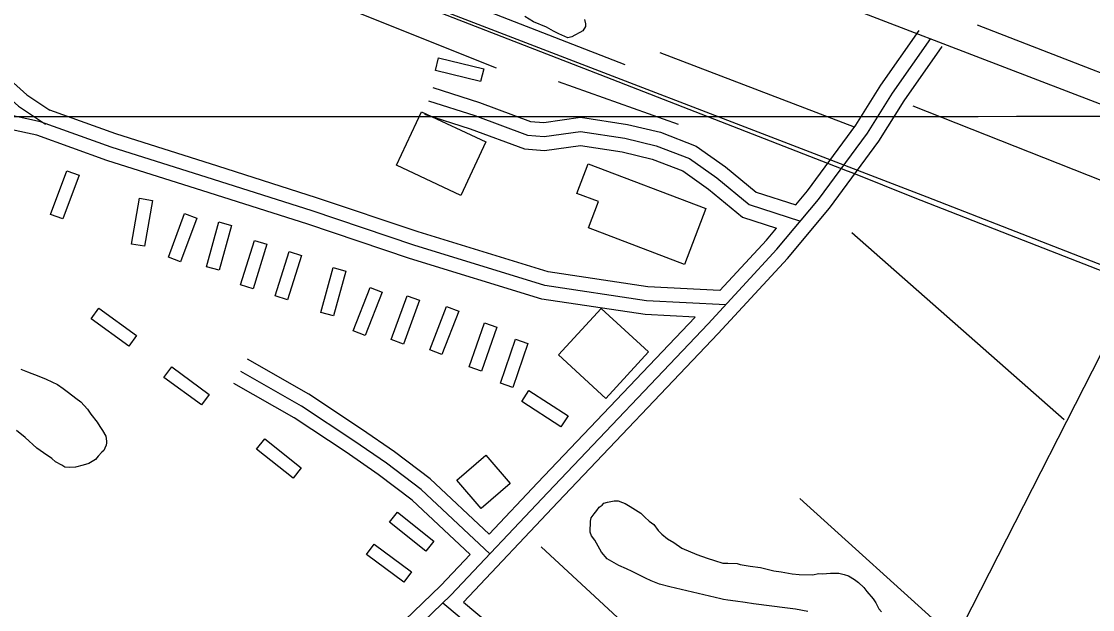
# Model space of a CAD drawing. Extents: x 3281947 to 3319794, y 715894 to 741249.
# Drawn here: x 3287188 to 3288338, y 726804 to 727435 of the extents above; entities that cross this region are included whole.
import ezdxf

# ---------------------------------------------------------------- set-up
doc = ezdxf.new("R2010")
doc.units = 0
for name, color, linetype in [('V-BLDG-OTLN', 7, 'Continuous'), ('V-GRID-MAJR', 7, 'Continuous'), ('V-RAIL-TRAK', 7, 'Continuous'), ('V-ROAD-CNTR', 7, 'Continuous'), ('V-SITE-VEGE', 7, 'Continuous'), ('V-TOPO-SHOR', 7, 'Continuous')]:
    doc.layers.add(name, color=color, linetype=linetype)

msp = doc.modelspace()

# ---------------------------------------------------------------- linework, layer by layer
at = {"layer": 'V-BLDG-OTLN'}
for points in [[(3287635.354692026, 727396.0381808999), (3287683.9245948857, 727384.166204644), (3287680.600601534, 727370.5672318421), (3287632.0306986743, 727382.4382080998)], [(3287617.1087285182, 727338.1012967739), (3287686.268590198, 727305.8293613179), (3287659.386643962, 727248.2204765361), (3287590.226782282, 727280.4924119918)], [(3287899.665, 727174.061), (3287796.407, 727213.317), (3287807.159, 727241.59), (3287784.046, 727250.378), (3287796.168, 727282.261), (3287922.535, 727234.219)], [(3287249.62346349, 727269.76343345), (3287232.1134985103, 727222.929527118), (3287219.0005247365, 727227.831517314), (3287236.509489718, 727274.665423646)], [(3287328.3133061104, 727242.7904873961), (3287319.7063233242, 727193.5365859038), (3287305.9153509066, 727195.946581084), (3287314.521333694, 727245.2004825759)], [(3287375.93321087, 727223.8545252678), (3287358.5722455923, 727176.965619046), (3287345.4432718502, 727181.8276093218), (3287362.8052371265, 727228.716515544)], [(3287413.2361362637, 727216.0665408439), (3287400.0031627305, 727167.8496372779), (3287386.502189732, 727171.5556298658), (3287399.736163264, 727219.772533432)], [(3287451.301060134, 727195.7615814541), (3287436.284090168, 727148.0696768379), (3287422.931116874, 727152.274668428), (3287437.9470868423, 727199.965573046)], [(3287488.2889861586, 727183.830605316), (3287473.279016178, 727136.1367007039), (3287459.925042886, 727140.339692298), (3287474.9350128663, 727188.0325969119)], [(3287535.9448908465, 727167.027638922), (3287522.5599176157, 727118.8527352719), (3287509.070944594, 727122.6007277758), (3287522.454917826, 727170.7756314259)], [(3287574.945812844, 727144.2496844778), (3287556.6668494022, 727097.7107775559), (3287543.635875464, 727102.8287673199), (3287561.9158389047, 727149.367674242)], [(3287615.0077327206, 727135.545701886), (3287597.838767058, 727088.5857958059), (3287584.690793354, 727093.3937861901), (3287601.859759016, 727140.35369227)], [(3287270.625421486, 727127.0267189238), (3287311.2163403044, 727097.831777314), (3287303.042356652, 727086.465800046), (3287262.4514378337, 727115.6607416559)], [(3287657.2176483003, 727123.9777250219), (3287639.109684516, 727077.371818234), (3287626.0597106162, 727082.441808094), (3287644.1676744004, 727129.047714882)], [(3287810.145342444, 727126.9067191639), (3287860.87724098, 727080.0948127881), (3287814.90733292, 727030.2759124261), (3287764.1754343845, 727077.0888187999)], [(3287698.1175665, 727106.740759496), (3287681.5455996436, 727059.566853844), (3287668.33762606, 727064.206844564), (3287684.9095929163, 727111.3807502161)], [(3287731.3724999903, 727089.3487942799), (3287715.1285324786, 727042.060888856), (3287701.888558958, 727046.60887976), (3287718.1325264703, 727093.8967851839)], [(3287348.985264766, 727064.067844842), (3287389.280184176, 727034.464904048), (3287380.9912007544, 727023.1829266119), (3287340.697281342, 727052.7858674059)], [(3287732.530497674, 727038.6418956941), (3287774.459413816, 727011.402950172), (3287766.83242907, 726999.6629736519), (3287724.904512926, 727026.901919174)], [(3287448.8070651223, 726986.7799994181), (3287487.986986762, 726955.717061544), (3287479.289004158, 726944.747083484), (3287440.109082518, 726975.8100213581)], [(3287655.0046527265, 726942.355088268), (3287686.066590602, 726969.202034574), (3287712.330538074, 726938.8140953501), (3287681.268600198, 726911.967149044)], [(3287591.406779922, 726908.2441564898), (3287630.443701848, 726877.001218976), (3287621.695719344, 726866.0712408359), (3287582.6587974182, 726897.31417835)], [(3287566.295830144, 726873.8522252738), (3287606.5027497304, 726844.130284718), (3287598.1807663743, 726832.8723072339), (3287557.9738467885, 726862.5942477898)]]:
    msp.add_lwpolyline(points, close=True, dxfattribs=at)
at = {"layer": 'V-GRID-MAJR'}
msp.add_spline([(3286082.416, 727332.685), (3291331.5, 727333.83), (3296580.583, 727335.738), (3301829.665, 727338.411), (3307078.748, 727341.846), (3312327.829, 727346.045), (3317576.91, 727351.008), (3317576.911, 727351.008)], degree=3, dxfattribs=at)
at = {"layer": 'V-RAIL-TRAK'}
for points in [[(3287404.1720000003, 727535.9940000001), (3287598.2290000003, 727460.071), (3287814.934, 727375.564), (3288074.1040000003, 727274.696)], [(3288074.1040000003, 727274.696), (3288079.187, 727272.756), (3288144.9790000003, 727246.431), (3288248.473, 727206.022)], [(3288248.473, 727206.022), (3288487.935, 727112.441), (3288796.575, 726991.9), (3288876, 726961.376)]]:
    msp.add_lwpolyline(points, dxfattribs=at)
at = {"layer": 'V-ROAD-CNTR'}
for points in [[(3287937.280088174, 727504.7379635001), (3287942.880076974, 727501.6509696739), (3288375.3372120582, 727335.1703026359), (3289142.8536770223, 727037.7008975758), (3290162.694637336, 726638.025696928), (3290851.423259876, 726367.959237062), (3291373.20521631, 726163.11564675), (3292433.980094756, 725750.127472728), (3293604.799753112, 725293.276386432), (3294762.0784385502, 724839.947293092)], [(3287528.848905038, 727489.441994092), (3288159.679643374, 727246.6694796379), (3289159.5746435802, 726857.572257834), (3289743.675475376, 726626.6967195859), (3290210.074542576, 726446.3600802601), (3290854.7472532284, 726194.342584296), (3291198.342566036, 726062.1018487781), (3292329.895302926, 725616.5437398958), (3292874.08721454, 725407.39715819), (3293983.9219948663, 724974.0890248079), (3294772.112418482, 724664.68364362), (3295711.628539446, 724297.9973769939), (3296794.928372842, 723876.6872196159), (3297613.478735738, 723554.1278647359), (3297991.758979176, 723406.099160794), (3298815.3933319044, 723086.55679988), (3299719.312524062, 722731.3825102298), (3300678.0866065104, 722358.1202567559)], [(3287112.2687382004, 727425.984121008), (3287123.576715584, 727429.155114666), (3287138.052686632, 727414.235144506), (3287164.0136347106, 727382.432208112), (3287193.580575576, 727356.084260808), (3287218.10852652, 727339.705293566)], [(3288018.9409248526, 727237.991496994), (3288031.4668998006, 727252.9794670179), (3288083.5237956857, 727323.5103259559), (3288110.462741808, 727366.3962401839), (3288151.585659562, 727425.1741226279)], [(3287911.036140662, 727117.471738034), (3287857.23224827, 727120.2387324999), (3287746.371469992, 727136.9466990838), (3287604.298754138, 727180.4356121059), (3287495.054972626, 727217.2305385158), (3287389.334184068, 727251.0594708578), (3287279.2964041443, 727285.8194013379), (3287204.15355443, 727312.842347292), (3287142.1566784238, 727326.285320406), (3287102.445757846, 727338.6942955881), (3287066.4328298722, 727367.3482382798), (3287060.3318420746, 727389.8031933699), (3287080.8138011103, 727413.0481468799)], [(3287943.7460752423, 727130.8097113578), (3287858.7382452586, 727135.180702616), (3287749.7024633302, 727151.61366975), (3287608.888744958, 727194.7175835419), (3287499.7349632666, 727231.4825100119), (3287393.8791749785, 727265.3544422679), (3287284.095394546, 727300.034372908), (3287208.2985461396, 727327.2923183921), (3287145.9906707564, 727340.8022913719), (3287109.5927435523, 727352.1762686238), (3287079.6188035, 727376.0252209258), (3287076.9238088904, 727385.9442010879), (3287093.952774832, 727405.2701624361), (3287119.02872468, 727412.3011483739), (3287126.839709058, 727404.2511644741), (3287153.145656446, 727372.025228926), (3287184.3815939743, 727344.1902845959), (3287213.425535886, 727324.795323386)], [(3287136.946688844, 726446.9170791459), (3287192.04357865, 726475.97002104), (3287316.100330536, 726557.617857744), (3287422.7321172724, 726621.7677294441), (3287472.9110169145, 726659.1526546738), (3287509.3799439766, 726685.6946015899), (3287561.075840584, 726734.381504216), (3287648.631665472, 726818.8993351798), (3287752.689457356, 726929.161114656), (3287924.8161131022, 727110.2887524), (3287998.7119653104, 727190.3965921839), (3288043.2668761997, 727243.7074855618), (3288095.92677088, 727315.055342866), (3288122.9667168, 727358.1022567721), (3288163.87663498, 727416.5751398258)], [(3287662.3176381, 726811.5473498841), (3287763.580435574, 726918.847135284), (3287935.766091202, 727100.036772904), (3288009.9859427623, 727180.4956119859), (3288055.0668526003, 727234.4355041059), (3288108.3297460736, 727306.600359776), (3288135.470691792, 727349.80827336), (3288176.1676103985, 727407.9761570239)], [(3287629.4047039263, 727364.091244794), (3287679.3576040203, 727348.047276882), (3287734.15749442, 727327.626317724), (3287748.39246595, 727326.4823200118), (3287787.935386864, 727332.0303089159), (3287838.270286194, 727324.45832406), (3287873.618215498, 727315.964341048), (3287912.2211382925, 727301.244370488), (3287943.546075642, 727278.811415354), (3287976.313010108, 727251.6634696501), (3288018.9409248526, 727237.991496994)], [(3287624.8177131, 727349.8092733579), (3287674.4426138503, 727333.8713052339), (3287730.8755009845, 727312.8413472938), (3287748.839465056, 727311.3983501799), (3287787.860387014, 727316.8733392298), (3287835.3972919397, 727309.721353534), (3287869.1752243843, 727301.605369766), (3287905.0641526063, 727287.919397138), (3287934.3830939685, 727266.9234391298), (3287968.974024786, 727238.2644964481), (3288023.974914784, 727220.6245317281)], [(3287937.4910877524, 727146.150680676), (3287860.2442422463, 727150.1226727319), (3287753.033456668, 727166.280640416), (3287613.478735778, 727208.9995549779), (3287504.414953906, 727245.734481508), (3287398.4241658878, 727279.649413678), (3287288.894384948, 727314.2493444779), (3287218.109526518, 727339.705293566)], [(3287620.2307222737, 727335.5273019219), (3287669.52762368, 727319.695333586), (3287727.5935075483, 727298.056376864), (3287749.286464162, 727296.314380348), (3287787.785387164, 727301.716369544), (3287832.5242976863, 727294.984383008), (3287864.73223327, 727287.246398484), (3287897.9071669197, 727274.5944237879), (3287925.2201122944, 727255.0354629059), (3287961.635039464, 727224.8655232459), (3287998.175966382, 727213.1465466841)], [(3287937.490087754, 727146.150680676), (3287987.437987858, 727200.297572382), (3287998.175966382, 727213.1455466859)], [(3287689.9505828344, 726884.5372039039), (3287741.7984791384, 726939.475094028), (3287910.954140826, 727117.475738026)], [(3287689.9515828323, 726884.5372039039), (3287626.604709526, 726943.903085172), (3287588.359786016, 726972.941027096), (3287552.9328568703, 726997.2589784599), (3287496.3169701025, 727034.8479032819), (3287430.47310179, 727072.3088283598)], [(3287690.6005815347, 726863.3712462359), (3287616.914728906, 726932.426108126), (3287579.574803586, 726960.777051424), (3287544.5398736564, 726984.827003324), (3287488.450985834, 727022.0659288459), (3287423.056116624, 727059.270854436)], [(3287669.360624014, 726862.71924754), (3287607.2247482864, 726920.94913108), (3287570.7898211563, 726948.613075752), (3287536.146890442, 726972.395028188), (3287480.585001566, 727009.2839544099), (3287415.6391314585, 727046.232880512)], [(3287141.486679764, 726466.269040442), (3287184.4045939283, 726488.898995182), (3287308.1073465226, 726570.31483235), (3287414.3641340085, 726634.2387045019), (3287464.0170347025, 726671.2316305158), (3287499.785963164, 726697.26457845), (3287550.724861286, 726745.2374825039), (3287637.96268681, 726829.4483140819), (3287669.360624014, 726862.71924754)], [(3287662.3176381, 726811.5473498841), (3287721.7645192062, 726761.7884494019), (3287815.714331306, 726687.025598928), (3287849.253264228, 726647.91967714), (3287857.561247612, 726614.603743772), (3287835.0642926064, 726588.368796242), (3287804.7653532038, 726551.295870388), (3287760.056442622, 726503.6169657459), (3287727.040508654, 726466.5220399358), (3287683.5085957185, 726425.1051227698), (3287659.673643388, 726390.813191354), (3287646.0176707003, 726360.4832520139), (3287620.92772088, 726319.5823338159), (3287593.900774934, 726298.537375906), (3287565.9488308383, 726289.379394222), (3287536.759889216, 726304.1003647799), (3287508.621945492, 726331.753309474), (3287434.9380928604, 726404.0451648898), (3287370.192222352, 726466.2260405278), (3287336.11329051, 726506.372960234), (3287307.987346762, 726534.3209043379)], [(3287640.054682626, 726810.620351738), (3287712.279538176, 726750.1664726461), (3287805.25735222, 726676.176620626), (3287835.5572916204, 726640.8476912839), (3287841.133280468, 726618.488736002), (3287823.56231561, 726597.9987769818), (3287793.474375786, 726561.1838506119), (3287748.9814647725, 726513.7349455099), (3287716.2495302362, 726476.96001906), (3287672.0626186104, 726434.92010314), (3287646.5656696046, 726398.2351765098), (3287632.7326972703, 726367.5122379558), (3287609.5647436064, 726329.7453134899), (3287586.7467892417, 726311.9783490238), (3287567.168828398, 726305.5633618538), (3287545.604871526, 726316.439340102), (3287519.130924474, 726342.4562880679), (3287445.386071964, 726414.8081433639), (3287381.13320047, 726476.5160199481), (3287347.137268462, 726516.5649398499), (3287309.9183429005, 726553.548865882), (3287312.605337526, 726555.3178623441)]]:
    msp.add_lwpolyline(points, dxfattribs=at)
at = {"layer": 'V-SITE-VEGE'}
for points in [[(3287792.111, 727437.211), (3287793.309, 727432.58), (3287793.272, 727429.643), (3287790.276, 727425.068), (3287787.312, 727423.01), (3287781.824, 727420.145), (3287778.446, 727418.51), (3287774.236, 727417.306), (3287764.645, 727421.626), (3287758.81, 727424.636), (3287751.3140000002, 727428.929), (3287737.546, 727434.559), (3287727.971, 727440.135)], [(3287186.994, 727061.628), (3287194.086, 727058.599), (3287206.196, 727054.247), (3287214.12, 727050.79), (3287226.213, 727045.181), (3287232.45, 727040.906), (3287238.268, 727036.638), (3287246.161, 727030.66), (3287251.555, 727026.3960000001), (3287258.59, 727018.755), (3287262.295, 727013.254), (3287268.898, 727004.78), (3287271.773, 727000.129), (3287274.6550000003, 726995.898), (3287278.347, 726989.557), (3287279.1210000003, 726984.513), (3287279.095, 726982.416), (3287278.642, 726979.905), (3287277.348, 726976.986), (3287276.056, 726974.486), (3287273.932, 726972.415), (3287270.102, 726968.27), (3287267.1180000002, 726964.532), (3287259.938, 726960.432), (3287254.035, 726958.411), (3287245.62, 726956.422), (3287239.745, 726956.078), (3287234.2970000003, 726956.5700000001), (3287230.969, 726958.708), (3287224.303, 726962.1510000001), (3287220.151, 726965.56), (3287211.4250000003, 726971.965), (3287204.355, 726976.671), (3287191.5, 726988.162), (3287182.37, 726995.83)], [(3288031.809, 726801.55), (3288018.8340000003, 726803.816), (3288010.044, 726805.188), (3287973.611, 726809.853), (3287964.818, 726811.221), (3287954.349, 726812.618), (3287945.973, 726813.564), (3287941.3710000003, 726814.463), (3287938.438, 726814.92), (3287883.654, 726827.794), (3287872.787, 726830.87), (3287863.6040000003, 726834.343), (3287857.772, 726837.356), (3287849.018, 726841.6630000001), (3287843.18, 726844.255), (3287837.345, 726847.268), (3287828.999, 726850.731), (3287821.506, 726855.022), (3287816.511, 726858.022), (3287810.311, 726865.233), (3287803.344, 726877.908), (3287799.631, 726882.569), (3287798.4250000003, 726886.78), (3287798.576, 726898.523), (3287799.4590000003, 726901.868), (3287802.453, 726906.4450000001), (3287805.433, 726909.761), (3287807.999, 726913.502), (3287810.9620000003, 726915.563), (3287813.0840000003, 726917.631), (3287816.875, 726918.8420000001), (3287824.029, 726920.425), (3287828.223, 726920.373), (3287832.815, 726918.639), (3287835.733, 726917.34), (3287841.148, 726914.334), (3287852.801, 726907.051), (3287856.938, 726902.804), (3287861.499, 726898.55), (3287866.482, 726894.712), (3287871.434, 726888.355), (3287875.159, 726884.531), (3287881.3850000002, 726879.4180000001), (3287888.045, 726875.555), (3287896.7800000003, 726869.571), (3287912.629, 726862.655), (3287923.904, 726858.733), (3287931.84, 726856.113), (3287940.615, 726853.484), (3287946.0670000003, 726853.412), (3287956.129, 726852.863), (3287959.471, 726851.982), (3287969.936, 726850.17), (3287981.2430000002, 726848.763), (3287995.463, 726845.224), (3288003.411, 726843.8640000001), (3288015.134, 726842.035), (3288022.6720000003, 726841.0970000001), (3288036.933, 726840.9130000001), (3288043.6580000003, 726842.089), (3288047.853, 726842.031), (3288056.251, 726842.762), (3288065.06, 726842.648), (3288070.913, 726841.314), (3288075.507, 726839.578), (3288082.169, 726835.715), (3288086.322, 726832.725), (3288092.124, 726827.198), (3288095.426, 726822.96), (3288102.032, 726814.906), (3288104.916, 726810.672), (3288108.1890000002, 726804.34), (3288111.08, 726800.946)]]:
    msp.add_lwpolyline(points, dxfattribs=at)
at = {"layer": 'V-TOPO-SHOR'}
for p, q in [((3288082.0390179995, 727321.5825725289), (3287873.521607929, 727401.3511116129)), ((3287893.1804074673, 727324.422756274), (3287764.2885642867, 727370.2400071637)), ((3288144.6896488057, 727344.3888686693), (3288921.3927491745, 727036.2966369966)), ((3288307.150344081, 727007.280371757), (3288079.026811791, 727207.9871685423)), ((3288186.251057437, 726775.5331004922), (3288023.27113589, 726922.8990134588)), ((3287745.580803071, 726870.9127682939), (3288069.4218901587, 726571.8504344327))]:
    msp.add_line(p, q, dxfattribs=at)
for points in [[(3286126.3439137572, 728134.9106651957), (3286090.0905982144, 728063.0867700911), (3286318.7768519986, 727976.7880558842), (3286458.8896727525, 727925.480799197), (3286938.7426900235, 727737.434245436), (3287042.9869371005, 727699.2258935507), (3287460.05067316, 727536.3369800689), (3287628.2303958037, 727469.62879123), (3287835.640166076, 727388.7333350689)], [(3287697.774, 727384.735), (3287403.034, 727503.06), (3287211.372, 727574.22), (3287137.1210000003, 727603.4450000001), (3287130.648, 727603.265), (3287126.789, 727601.069), (3287122.107, 727596.639), (3287119.269, 727591.655), (3287117.082, 727585.871), (3287115.017, 727548.782), (3287111.806, 727535.351), (3287109.336, 727528.1190000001), (3287103.0840000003, 727514.463), (3287097.66, 727503.701), (3287094.001, 727496.484), (3287071.725, 727459.128)], [(3288654.6638964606, 727259.4808494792), (3288470.794082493, 727331.6404895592), (3288214.0602040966, 727431.1055790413)], [(3288833.8727815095, 726934.2042149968), (3288394.614514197, 727115.8406568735), (3288377.366879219, 727115.6918634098), (3288355.974728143, 727096.1022822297), (3288097.3005035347, 726589.3398587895)]]:
    msp.add_lwpolyline(points, dxfattribs=at)

doc.saveas('drawing.dxf')
